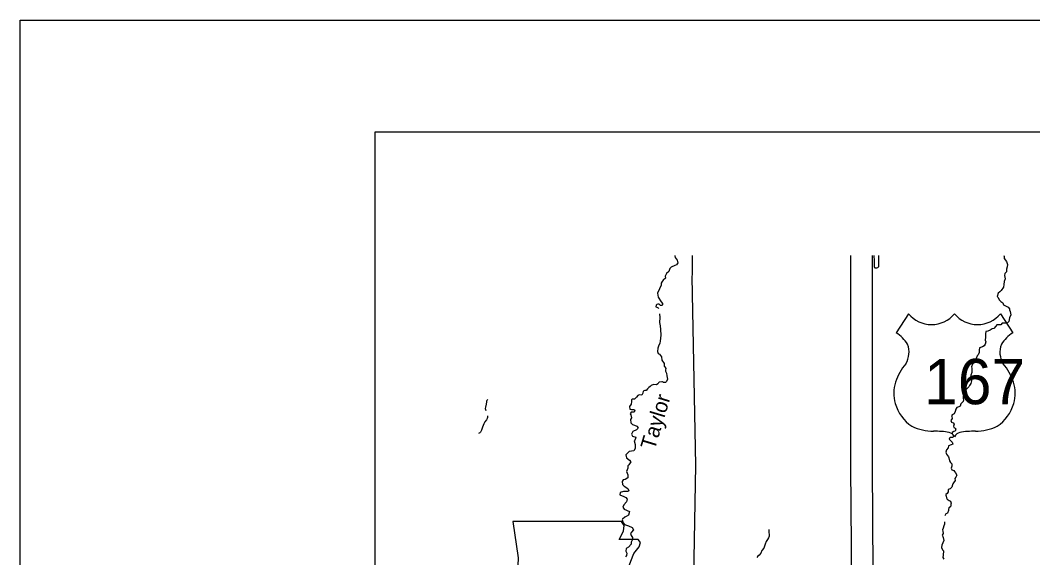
# Model space of a CAD drawing. Extents: x -492261 to -432772, y 1441225 to 1452922.
# Drawn here: x -460081.7 to -459727.6, y 1452458.8 to 1452646.6 of the extents above; entities that cross this region are included whole.
import ezdxf

# ---------------------------------------------------------------- set-up
doc = ezdxf.new("R2010")
doc.units = 0
for name, color, linetype in [('Default', 7, 'Continuous'), ('R_Border', 7, 'Continuous'), ('R_No Plot', 7, 'Continuous')]:
    doc.layers.add(name, color=color, linetype=linetype)

msp = doc.modelspace()

# ---------------------------------------------------------------- linework, layer by layer
at = {"layer": 'Default'}
for p, q in [((-459771.05, 1452544.01), (-459775.38, 1452537.31)), ((-459738.88, 1452544.01), (-459734.55, 1452537.31))]:
    msp.add_line(p, q, dxfattribs=at)
for points in [[(-459852.79, 1452564.34), (-459852.79, 1452564.3), (-459852.6, 1452563.65), (-459852, 1452562.8), (-459851.78, 1452561.82), (-459852.18, 1452561.1), (-459852.72, 1452560.9), (-459854.1, 1452560.3), (-459854.58, 1452559.81), (-459854.89, 1452558.78), (-459855.65, 1452558.1), (-459856.2, 1452557.2), (-459856.09, 1452556.48), (-459856.83, 1452555.73), (-459857.23, 1452555.31), (-459857.55, 1452554.77), (-459857.53, 1452553.98), (-459858.11, 1452552.73), (-459858.83, 1452551.17), (-459858.59, 1452549.77), (-459857.58, 1452548.22), (-459857.12, 1452547.64), (-459857.05, 1452547.27), (-459857.17, 1452546.88), (-459857.77, 1452546.96), (-459858.24, 1452547.32), (-459858.74, 1452547.41), (-459859.04, 1452547.31), (-459859.36, 1452547.03), (-459859.44, 1452546.49), (-459859.26, 1452546.39), (-459858.55, 1452546.11), (-459858.38, 1452545.82)], [(-459846.76, 1452391.16), (-459846.59, 1452425.07), (-459846.56, 1452425.8), (-459845.45, 1452491.16), (-459846.66, 1452556.89), (-459846.59, 1452557.89), (-459846.59, 1452564.34)], [(-459790.76, 1452435.45), (-459791.16, 1452490.56), (-459791.17, 1452556.17), (-459791.18, 1452564.34)], [(-459783.27, 1452435.76), (-459783.66, 1452490.59), (-459783.67, 1452556.17), (-459783.68, 1452564.34)], [(-459783.14, 1452564.34), (-459783.15, 1452564.29), (-459783.11, 1452562.62), (-459783.08, 1452561.56), (-459783.1, 1452560.81), (-459783.09, 1452560.57), (-459783.05, 1452560.4), (-459782.99, 1452560.26), (-459782.92, 1452560.18), (-459782.81, 1452560.11), (-459782.58, 1452560.08), (-459782.33, 1452560.1), (-459782.12, 1452560.12), (-459781.81, 1452560.22), (-459781.66, 1452560.31), (-459781.55, 1452560.39), (-459781.42, 1452560.51), (-459781.38, 1452560.58), (-459781.37, 1452560.7), (-459781.37, 1452560.9), (-459781.45, 1452564.34)], [(-459737.73, 1452564.34), (-459737.6, 1452564.02), (-459737.59, 1452563.32), (-459736.77, 1452562.27), (-459736.48, 1452561.28), (-459736.58, 1452560.38), (-459736.83, 1452559.61), (-459736.8, 1452558.7), (-459737.36, 1452558.04), (-459737.48, 1452557.35), (-459737.26, 1452556.26), (-459737.62, 1452555.27), (-459737.7, 1452554.23), (-459737.88, 1452553.26), (-459738.69, 1452552.16), (-459739.13, 1452551.66), (-459739.71, 1452551.19), (-459740.03, 1452550.09), (-459739.66, 1452549.67), (-459739.36, 1452548.86), (-459738.7, 1452548.28), (-459738.07, 1452547.83), (-459737.78, 1452547.15), (-459737.16, 1452546.84), (-459736.2, 1452546.28), (-459735.74, 1452545.74), (-459735.69, 1452545.35), (-459735.53, 1452544.77), (-459735.2, 1452543.64), (-459735.71, 1452542.56), (-459735.9, 1452541.26), (-459736.55, 1452540.79), (-459737.09, 1452540.75), (-459737.81, 1452540.74), (-459738.26, 1452540.73), (-459738.8, 1452540.16), (-459739.35, 1452540.11), (-459740.15, 1452540.18), (-459740.55, 1452539.72), (-459741.24, 1452538.91), (-459741.75, 1452538.75), (-459742.54, 1452538.3), (-459743.34, 1452537.89), (-459744.05, 1452537.77), (-459744.17, 1452537.03), (-459744.14, 1452535.84), (-459744.26, 1452534.85), (-459744.03, 1452534.23), (-459744.28, 1452533.43), (-459744.53, 1452532.87), (-459745.21, 1452532.46), (-459746.24, 1452532.08), (-459746.36, 1452531.25), (-459746.39, 1452530.48), (-459746.72, 1452529.66), (-459747.06, 1452529.31)], [(-459858.1, 1452543.94), (-459858.06, 1452542.76), (-459858.14, 1452540.96), (-459857.96, 1452539.83), (-459857.73, 1452538.52), (-459857.68, 1452536.52), (-459857.96, 1452534.42), (-459858.06, 1452533.76), (-459858.47, 1452532.74), (-459858.71, 1452531.99), (-459858.85, 1452530.87), (-459858.55, 1452530.15), (-459858.15, 1452529.9), (-459857.38, 1452528.96), (-459857.32, 1452527.77), (-459856.54, 1452526.64), (-459856.49, 1452525.7), (-459856.31, 1452525.52), (-459855.93, 1452524.9), (-459856.02, 1452524.46), (-459856.09, 1452523.98), (-459855.73, 1452523.21), (-459855.55, 1452522.36), (-459855.36, 1452521.22), (-459855.68, 1452520.32), (-459856.05, 1452519.97)], [(-459747.06, 1452529.31), (-459747.36, 1452528.38), (-459747.49, 1452527.77), (-459747.98, 1452526.96), (-459748.62, 1452526.39), (-459749.03, 1452525.47), (-459748.95, 1452524.98), (-459748.86, 1452523.5), (-459749.23, 1452522.52), (-459749.12, 1452521.66), (-459749.07, 1452520.63), (-459749.28, 1452519.68), (-459749.66, 1452518.97), (-459749.94, 1452518.54), (-459750.69, 1452517.73), (-459751.21, 1452517.18)], [(-459856.05, 1452519.97), (-459856.7, 1452520.03), (-459856.85, 1452520.08), (-459857.14, 1452520.2), (-459857.34, 1452520.19), (-459858.27, 1452520.06), (-459858.46, 1452519.9), (-459858.63, 1452519.65), (-459858.73, 1452519.5), (-459859.21, 1452519.17), (-459860.27, 1452519.31), (-459861.06, 1452518.93), (-459861.38, 1452518.6), (-459861.86, 1452518.28), (-459862.32, 1452517.8), (-459862.78, 1452517.23), (-459863.22, 1452517.23), (-459863.82, 1452517), (-459863.93, 1452516.27), (-459864.29, 1452515.63), (-459865.19, 1452515.72), (-459865.72, 1452515.46), (-459866.19, 1452514.89), (-459866.85, 1452514.13), (-459867.53, 1452514.16), (-459867.93, 1452513.9), (-459867.95, 1452513.36), (-459868.09, 1452512.46), (-459868.61, 1452511.64), (-459868.54, 1452510.7), (-459867.9, 1452510.53), (-459867.11, 1452510.54), (-459866.76, 1452510.3), (-459867.05, 1452509.63), (-459868.03, 1452509.65), (-459868.38, 1452509.06), (-459868.12, 1452508.7), (-459867.89, 1452507.7), (-459868.27, 1452507.05), (-459868.19, 1452505.93), (-459867.61, 1452505.34), (-459865.99, 1452504.76), (-459865.89, 1452504.65), (-459865.6, 1452504.09), (-459866.23, 1452503.5), (-459867.49, 1452502.9), (-459867.95, 1452501.99), (-459867.6, 1452501.21), (-459866.46, 1452500.85), (-459866.64, 1452500.04), (-459866.99, 1452499.57), (-459866.68, 1452498.3), (-459866.62, 1452496.99), (-459867.1, 1452496.09), (-459868.74, 1452495.86), (-459869.94, 1452494.76), (-459869.7, 1452493.64), (-459868.66, 1452492.9), (-459868.2, 1452492.26), (-459868.85, 1452491.26), (-459869.21, 1452490.92), (-459869.21, 1452490.08), (-459869.47, 1452489.47), (-459869.68, 1452488.84), (-459869.22, 1452487.73), (-459869.21, 1452486.72), (-459870.11, 1452486.14), (-459870.87, 1452485.93), (-459871.15, 1452485.45), (-459871.02, 1452484.39), (-459870.49, 1452483.75), (-459869.22, 1452482.97), (-459868.81, 1452482.18), (-459869.26, 1452481.85), (-459870.73, 1452481.89), (-459871.9, 1452481.57), (-459872.06, 1452480.71), (-459870.61, 1452480.11), (-459870.37, 1452480.03), (-459869.9, 1452479.86), (-459869.39, 1452479.22), (-459869.72, 1452478.26), (-459870.66, 1452477.21), (-459870.96, 1452476.41), (-459870.47, 1452475.72), (-459868.64, 1452474.97), (-459869.01, 1452473.67), (-459869.83, 1452473.14), (-459870.29, 1452472.93), (-459871.03, 1452472.24), (-459871.14, 1452471.97), (-459870.89, 1452470.94), (-459870.36, 1452470.42), (-459868.95, 1452469.9), (-459867.65, 1452469.32), (-459867.28, 1452468.54), (-459867.97, 1452467.75), (-459868.3, 1452467.24), (-459867.99, 1452466.57), (-459867.57, 1452465.83), (-459867.66, 1452464.85)], [(-459918.2, 1452514.06), (-459918.52, 1452513.68), (-459918.62, 1452513.45), (-459918.68, 1452513.2), (-459918.77, 1452512.44), (-459919.01, 1452511.42), (-459919.07, 1452510.92), (-459918.87, 1452510.16)], [(-459751.83, 1452515.37), (-459751.9, 1452515), (-459751.94, 1452514.46), (-459751.86, 1452513.93), (-459751.94, 1452513.37), (-459752.33, 1452512.97), (-459752.71, 1452512.51), (-459752.96, 1452511.74), (-459753.48, 1452511.44), (-459754.18, 1452511.23), (-459754.55, 1452510.63), (-459754.68, 1452509.82), (-459755.11, 1452509.08), (-459755.78, 1452508.73), (-459755.99, 1452508.37), (-459755.88, 1452508.09), (-459755.8, 1452507.38), (-459756.19, 1452506.71), (-459755.98, 1452506.15), (-459755.48, 1452505.86), (-459755.02, 1452505.41), (-459755.36, 1452504.68), (-459755.22, 1452504.33), (-459754.76, 1452504.05), (-459754.52, 1452503.83), (-459754.73, 1452502.97), (-459755.24, 1452502.88), (-459755.73, 1452502.58), (-459755.75, 1452502.17), (-459755.49, 1452501.75), (-459755.27, 1452501.26), (-459755.32, 1452500.97), (-459755.66, 1452500.76), (-459756.16, 1452500.79), (-459756.5, 1452500.73), (-459756.68, 1452500.52), (-459756.78, 1452500.21), (-459756.44, 1452499.87), (-459755.74, 1452499.16), (-459755.59, 1452498.41), (-459756.1, 1452498.21), (-459757.04, 1452497.82), (-459757.13, 1452497.14), (-459757.8, 1452496.43), (-459758.03, 1452495.7), (-459757.7, 1452494.93), (-459757.11, 1452494.06), (-459756.93, 1452493.63), (-459756.68, 1452492.65), (-459756.38, 1452492.05), (-459755.94, 1452491.52), (-459755.84, 1452490.71), (-459756.16, 1452490.09), (-459755.91, 1452489.43), (-459755.19, 1452489.22), (-459754.98, 1452488.84), (-459754.62, 1452488.43), (-459754.19, 1452487.58), (-459754.51, 1452486.93), (-459754.84, 1452486.41), (-459754.73, 1452485.71), (-459755.27, 1452484.93), (-459755.55, 1452484.59), (-459755.69, 1452484.21), (-459755.9, 1452483.43), (-459755.99, 1452483.33), (-459756.52, 1452482.86), (-459757.18, 1452482.61), (-459757.23, 1452482.09), (-459757.13, 1452481.8), (-459757.56, 1452481.26), (-459758.02, 1452480.82), (-459758.02, 1452480.59), (-459757.89, 1452480.3), (-459757.72, 1452479.74), (-459757.53, 1452479.24), (-459756.84, 1452478.74), (-459756.39, 1452478.47), (-459756.11, 1452477.87), (-459756.26, 1452477.53), (-459756.29, 1452476.98), (-459756.37, 1452476.55), (-459756.89, 1452476.23), (-459757.02, 1452475.59)], [(-459918.34, 1452508.32), (-459918.26, 1452507.79), (-459918.37, 1452507.45), (-459918.6, 1452506.98), (-459919.2, 1452506.24), (-459919.62, 1452505.5), (-459920, 1452504.43), (-459920.38, 1452503.34), (-459920.71, 1452502.64), (-459921.03, 1452502.37), (-459921.42, 1452502.23)], [(-459757.02, 1452475.59), (-459757.01, 1452475.24), (-459757.37, 1452474.37), (-459757.96, 1452474.14), (-459758.29, 1452473.36)], [(-459758.49, 1452471.25), (-459758.48, 1452470.52), (-459758.65, 1452469.88), (-459758.96, 1452469.04), (-459759.2, 1452468.48), (-459759.07, 1452468.09), (-459758.98, 1452467.2), (-459759.25, 1452466.59), (-459759.07, 1452466.22), (-459758.87, 1452465.81), (-459758.73, 1452464.81), (-459759.08, 1452463.96), (-459759.42, 1452463.11), (-459759.51, 1452462.37), (-459759.21, 1452461.56), (-459758.84, 1452461.15), (-459758.92, 1452459.66), (-459759, 1452458.86), (-459758.72, 1452458.22)], [(-459819.92, 1452468.66), (-459819.91, 1452468.28), (-459819.92, 1452467.91), (-459819.86, 1452467.45), (-459819.79, 1452467.04), (-459819.8, 1452466.24), (-459819.97, 1452465.71), (-459820.34, 1452465.1), (-459820.79, 1452464.39), (-459821.19, 1452463.47), (-459821.68, 1452462.15), (-459822.36, 1452461.28), (-459822.72, 1452460.36), (-459823.32, 1452459.65), (-459823.73, 1452459.28), (-459824.12, 1452458.88)], [(-459867.66, 1452464.85), (-459868.01, 1452464.23), (-459868.07, 1452463.45), (-459869.02, 1452462.4), (-459869.77, 1452461.93), (-459869.9, 1452461.07), (-459869.61, 1452460.3), (-459869.73, 1452459.59), (-459870.03, 1452459.09)]]:
    msp.add_lwpolyline(points, dxfattribs=at)
msp.add_lwpolyline([(-459909.42, 1452471.46), (-459907.52, 1452458.77), (-459908.37, 1452439.53), (-459906.68, 1452438.47), (-459903.5, 1452438.47), (-459903.5, 1452431.7), (-459876.86, 1452431.7), (-459875.59, 1452434.45), (-459876.01, 1452438.89), (-459875.38, 1452443.97), (-459873.05, 1452447.99), (-459871.57, 1452450.95), (-459869.46, 1452454.12), (-459868.19, 1452457.5), (-459867.13, 1452460.25), (-459865.23, 1452462.58), (-459864.8, 1452464.06), (-459865.65, 1452465.12), (-459872.21, 1452465.12), (-459870.72, 1452468.08), (-459870.51, 1452469.98), (-459871.39, 1452471.44)], close=True, dxfattribs=at)
for centre, radius, start, end in [((-459762.99, 1452550.79), 10.53, 220.075, 319.6701), ((-459746.94, 1452550.79), 10.53, 220.3299, 319.925), ((-459781.03, 1452527.6), 11.24, 30.7809, 59.9883), ((-459728.9, 1452527.6), 11.24, 120.0117, 149.2191), ((-459778.56, 1452530.57), 7.71, 328.8105, 21.2108), ((-459731.37, 1452530.57), 7.71, 158.7892, 211.1895), ((-459758.41, 1452514.77), 17.98, 138.9565, 162.6913), ((-459751.52, 1452514.77), 17.98, 17.3087, 41.0435), ((-459764.34, 1452516.24), 11.88, 160.9576, 197.3819), ((-459745.59, 1452516.24), 11.88, 342.6181, 19.0424), ((-459762.41, 1452516.28), 13.75, 195.1074, 237.1312), ((-459747.52, 1452516.28), 13.75, 302.8688, 344.8926), ((-459762.15, 1452520.6), 17.65, 244.0771, 269.5779), ((-459747.78, 1452520.6), 17.65, 270.4221, 295.9229), ((-459761.74, 1452470.63), 32.33, 81.1942, 90.9539), ((-459757.7, 1452499.61), 3.1, 28.0342, 72.9864), ((-459752.23, 1452499.61), 3.1, 107.0136, 151.9658), ((-459748.19, 1452470.63), 32.33, 89.0461, 98.8058)]:
    msp.add_arc(centre, radius, start, end, dxfattribs=at)
at = {"layer": 'R_Border'}
for p, q in [((-459957.64, 1452607.65), (-456795.84, 1452607.65)), ((-459957.64, 1450553.05), (-459957.64, 1452607.65))]:
    msp.add_line(p, q, dxfattribs=at)
at = {"layer": 'R_No Plot'}
msp.add_line((-460081.65, 1452646.6), (-456748.31, 1452646.6), dxfattribs=at)
for points in [[(-460081.71, 1452646.6), (-456748.31, 1452646.6), (-456748.31, 1450513.22), (-460081.71, 1450513.22)], [(-457618.44, 1452607.65), (-457618.44, 1452508.85), (-457261.12, 1452508.85), (-457261.12, 1452479.65), (-457029.12, 1452479.65), (-457029.12, 1452236.32), (-456795.84, 1452236.32), (-456795.84, 1450553.05), (-459957.64, 1450553.05), (-459957.64, 1452607.65)]]:
    msp.add_lwpolyline(points, close=True, dxfattribs=at)

# ---------------------------------------------------------------- texts
at = {"layer": 'Default'}
msp.add_text('167', height=15.84, dxfattribs=at).set_placement((-459765.59, 1452512.41))
msp.add_text('Taylor', height=5.28, rotation=73.1837, dxfattribs=at).set_placement((-459859.85, 1452496.16))

doc.saveas('drawing.dxf')
